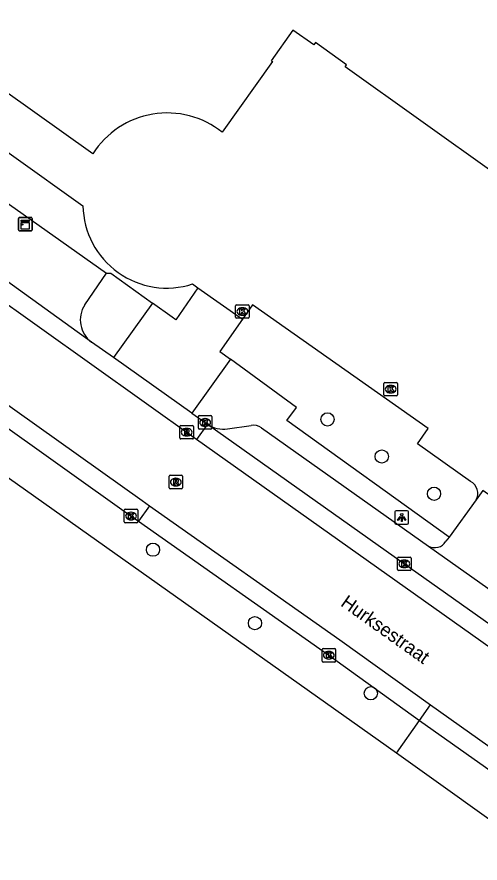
# Model space of a CAD drawing. Extents: x 157692 to 159670, y 381454 to 383289.
# Drawn here: x 158845.7 to 158879.9, y 382583.4 to 382646 of the extents above; entities that cross this region are included whole.
import ezdxf

# ---------------------------------------------------------------- set-up
doc = ezdxf.new("R2010")
doc.units = 0
for name, color, linetype in [('IMGEO_Boom', 7, 'Continuous'), ('IMGEO_Groenvoorziening', 7, 'Continuous'), ('IMGEO_Kast', 7, 'Continuous'), ('IMGEO_Kolk', 7, 'Continuous'), ('IMGEO_Lichtpunt', 7, 'Continuous'), ('IMGEO_Openbare_ruimte_label', 7, 'Continuous'), ('IMGEO_Pand', 7, 'Continuous'), ('IMGEO_Parkeervlak_open', 7, 'Continuous'), ('IMGEO_Rijbaan_lokaal_gesloten', 7, 'Continuous'), ('IMGEO_Rijbaan_lokaal_open', 7, 'Continuous'), ('IMGEO_Rioolput', 7, 'Continuous'), ('IMGEO_Voetpad_open', 7, 'Continuous')]:
    doc.layers.add(name, color=color, linetype=linetype)

msp = doc.modelspace()

# ---------------------------------------------------------------- linework, layer by layer
at = {"layer": 'IMGEO_Boom'}
for centre in [(158868.641, 382616.248), (158872.656, 382613.511), (158876.523, 382610.753), (158855.745, 382606.614), (158863.285, 382601.179), (158871.85, 382596)]:
    msp.add_circle(centre, 0.489, dxfattribs=at)
at = {"layer": 'IMGEO_Groenvoorziening'}
for points in [[(158817.813, 382652.434), (158822.823, 382650.335), (158829.198, 382646.946), (158840.336, 382639.343), (158850.568, 382632.045)], [(158858.675, 382626.262), (158858.855, 382626.134), (158859.067, 382625.984)], [(158879.213, 382611.652), (158875.296, 382614.432), (158876.096, 382615.568), (158863.098, 382624.728), (158862.352, 382623.66)]]:
    msp.add_lwpolyline(points, dxfattribs=at)
for centre, radius, start, end in [((158856.765, 382632.158), 6.198, 181.04601, 287.95087), ((158878.796, 382610.778), 0.968, 330.19696, 64.47738)]:
    msp.add_arc(centre, radius, start, end, dxfattribs=at)
at = {"layer": 'IMGEO_Kast'}
for p, q in [((158845.805, 382630.262), (158845.805, 382631.103)), ((158845.805, 382631.103), (158845.805, 382630.262)), ((158845.88, 382631.187), (158846.721, 382631.187)), ((158846.721, 382631.187), (158845.88, 382631.187)), ((158846.805, 382631.112), (158846.805, 382630.271)), ((158846.805, 382630.271), (158846.805, 382631.112)), ((158846.73, 382630.187), (158845.889, 382630.187)), ((158845.889, 382630.187), (158846.73, 382630.187))]:
    msp.add_line(p, q, dxfattribs=at)
for points in [[(158846, 382630.977), (158846.6, 382630.977), (158846.6, 382630.892), (158846, 382630.892), (158846, 382630.977)], [(158846, 382630.802), (158846.6, 382630.802), (158846.6, 382630.313), (158846, 382630.313), (158846, 382630.802)]]:
    msp.add_lwpolyline(points, dxfattribs=at)
msp.add_circle((158846.084, 382630.651), 0.0377, dxfattribs=at)
for centre, start, end in [((158845.883, 382631.109), 92.4484, 184.28452), ((158845.883, 382631.109), 92.4484, 184.28452), ((158846.727, 382631.109), 2.4484, 94.28452), ((158846.727, 382631.109), 2.4484, 94.28452), ((158845.883, 382630.265), 182.4484, 274.28452), ((158845.883, 382630.265), 182.4484, 274.28452), ((158846.727, 382630.265), 272.4484, 4.28452), ((158846.727, 382630.265), 272.4484, 4.28452)]:
    msp.add_arc(centre, 0.0779, start, end, dxfattribs=at)
at = {"layer": 'IMGEO_Kolk'}
for p, q in [((158861.855, 382623.8), (158861.855, 382624.652)), ((158861.93, 382624.726), (158862.782, 382624.726)), ((158862.856, 382624.652), (158862.856, 382623.8)), ((158862.343, 382624.506), (158862.368, 382624.506)), ((158862.782, 382623.726), (158861.93, 382623.726)), ((158862.366, 382623.946), (158862.341, 382623.946)), ((158872.896, 382618.983), (158873.748, 382618.983)), ((158872.821, 382618.057), (158872.821, 382618.909)), ((158873.309, 382618.763), (158873.334, 382618.763)), ((158873.822, 382618.909), (158873.822, 382618.057)), ((158873.748, 382617.983), (158872.896, 382617.983)), ((158873.332, 382618.203), (158873.307, 382618.203)), ((158859.173, 382616.526), (158860.025, 382616.526)), ((158859.098, 382615.6), (158859.098, 382616.452)), ((158859.586, 382616.306), (158859.611, 382616.306)), ((158860.099, 382616.452), (158860.099, 382615.6)), ((158860.025, 382615.526), (158859.173, 382615.526)), ((158859.609, 382615.746), (158859.584, 382615.746)), ((158853.698, 382609.603), (158854.55, 382609.603)), ((158853.623, 382608.677), (158853.623, 382609.529)), ((158854.111, 382609.383), (158854.136, 382609.383)), ((158854.624, 382609.529), (158854.624, 382608.677)), ((158854.55, 382608.603), (158853.698, 382608.603)), ((158854.134, 382608.823), (158854.109, 382608.823)), ((158873.829, 382605.144), (158873.829, 382605.996)), ((158873.904, 382606.07), (158874.756, 382606.07)), ((158874.317, 382605.85), (158874.342, 382605.85)), ((158874.83, 382605.996), (158874.83, 382605.144)), ((158874.34, 382605.29), (158874.315, 382605.29)), ((158874.756, 382605.07), (158873.904, 382605.07)), ((158868.247, 382598.381), (158868.247, 382599.233)), ((158868.322, 382599.307), (158869.174, 382599.307)), ((158868.735, 382599.087), (158868.76, 382599.087)), ((158869.248, 382599.233), (158869.248, 382598.381)), ((158868.758, 382598.527), (158868.733, 382598.527)), ((158869.174, 382598.307), (158868.322, 382598.307))]:
    msp.add_line(p, q, dxfattribs=at)
for points in [[(158861.855, 382623.8), (158861.855, 382624.652)], [(158861.93, 382624.726), (158862.782, 382624.726)], [(158862.856, 382624.652), (158862.856, 382623.8)], [(158862.176, 382624.426), (158862.299, 382624.426), (158862.299, 382624.275), (158862.429, 382624.426), (158862.593, 382624.426), (158862.447, 382624.275), (158862.6, 382624.026), (158862.448, 382624.026), (158862.363, 382624.19), (158862.299, 382624.123), (158862.299, 382624.026), (158862.176, 382624.026), (158862.176, 382624.426)], [(158862.782, 382623.726), (158861.93, 382623.726)], [(158872.896, 382618.983), (158873.748, 382618.983)], [(158872.821, 382618.057), (158872.821, 382618.909)], [(158873.142, 382618.683), (158873.265, 382618.683), (158873.265, 382618.532), (158873.395, 382618.683), (158873.559, 382618.683), (158873.413, 382618.532), (158873.566, 382618.283), (158873.414, 382618.283), (158873.329, 382618.447), (158873.265, 382618.38), (158873.265, 382618.283), (158873.142, 382618.283), (158873.142, 382618.683)], [(158873.822, 382618.909), (158873.822, 382618.057)], [(158873.748, 382617.983), (158872.896, 382617.983)], [(158859.173, 382616.526), (158860.025, 382616.526)], [(158859.098, 382615.6), (158859.098, 382616.452)], [(158859.419, 382616.226), (158859.542, 382616.226), (158859.542, 382616.075), (158859.672, 382616.226), (158859.836, 382616.226), (158859.69, 382616.075), (158859.843, 382615.826), (158859.691, 382615.826), (158859.606, 382615.99), (158859.542, 382615.923), (158859.542, 382615.826), (158859.419, 382615.826), (158859.419, 382616.226)], [(158860.099, 382616.452), (158860.099, 382615.6)], [(158860.025, 382615.526), (158859.173, 382615.526)], [(158853.698, 382609.603), (158854.55, 382609.603)], [(158853.623, 382608.677), (158853.623, 382609.529)], [(158853.944, 382609.303), (158854.067, 382609.303), (158854.067, 382609.152), (158854.197, 382609.303), (158854.361, 382609.303), (158854.215, 382609.152), (158854.368, 382608.903), (158854.216, 382608.903), (158854.131, 382609.067), (158854.067, 382609), (158854.067, 382608.903), (158853.944, 382608.903), (158853.944, 382609.303)], [(158854.624, 382609.529), (158854.624, 382608.677)], [(158854.55, 382608.603), (158853.698, 382608.603)], [(158873.829, 382605.144), (158873.829, 382605.996)], [(158873.904, 382606.07), (158874.756, 382606.07)], [(158874.83, 382605.996), (158874.83, 382605.144)], [(158874.15, 382605.77), (158874.273, 382605.77), (158874.273, 382605.619), (158874.403, 382605.77), (158874.567, 382605.77), (158874.421, 382605.619), (158874.574, 382605.37), (158874.422, 382605.37), (158874.337, 382605.534), (158874.273, 382605.467), (158874.273, 382605.37), (158874.15, 382605.37), (158874.15, 382605.77)], [(158874.756, 382605.07), (158873.904, 382605.07)], [(158868.247, 382598.381), (158868.247, 382599.233)], [(158868.322, 382599.307), (158869.174, 382599.307)], [(158868.568, 382599.007), (158868.691, 382599.007), (158868.691, 382598.856), (158868.821, 382599.007), (158868.985, 382599.007), (158868.839, 382598.856), (158868.992, 382598.607), (158868.84, 382598.607), (158868.755, 382598.771), (158868.691, 382598.704), (158868.691, 382598.607), (158868.568, 382598.607), (158868.568, 382599.007)], [(158869.248, 382599.233), (158869.248, 382598.381)], [(158869.174, 382598.307), (158868.322, 382598.307)]]:
    msp.add_lwpolyline(points, dxfattribs=at)
for centre, start, end in [((158861.932, 382624.65), 91.55205, 178.44795), ((158861.932, 382624.65), 91.55205, 178.44795), ((158862.78, 382624.65), 1.55205, 88.44795), ((158862.78, 382624.65), 1.55205, 88.44795), ((158861.932, 382623.802), 181.55205, 268.44795), ((158861.932, 382623.802), 181.55205, 268.44795), ((158862.78, 382623.802), 271.55205, 358.44795), ((158862.78, 382623.802), 271.55205, 358.44795), ((158872.898, 382618.907), 91.55205, 178.44795), ((158872.898, 382618.907), 91.55205, 178.44795), ((158873.746, 382618.907), 1.55205, 88.44795), ((158873.746, 382618.907), 1.55205, 88.44795), ((158872.898, 382618.059), 181.55205, 268.44795), ((158872.898, 382618.059), 181.55205, 268.44795), ((158873.746, 382618.059), 271.55205, 358.44795), ((158873.746, 382618.059), 271.55205, 358.44795), ((158859.175, 382616.45), 91.55205, 178.44795), ((158859.175, 382616.45), 91.55205, 178.44795), ((158860.023, 382616.45), 1.55205, 88.44795), ((158860.023, 382616.45), 1.55205, 88.44795), ((158859.175, 382615.602), 181.55205, 268.44795), ((158859.175, 382615.602), 181.55205, 268.44795), ((158860.023, 382615.602), 271.55205, 358.44795), ((158860.023, 382615.602), 271.55205, 358.44795), ((158853.7, 382609.527), 91.55205, 178.44795), ((158853.7, 382609.527), 91.55205, 178.44795), ((158854.548, 382609.527), 1.55205, 88.44795), ((158854.548, 382609.527), 1.55205, 88.44795), ((158853.7, 382608.679), 181.55205, 268.44795), ((158853.7, 382608.679), 181.55205, 268.44795), ((158854.548, 382608.679), 271.55205, 358.44795), ((158854.548, 382608.679), 271.55205, 358.44795), ((158873.906, 382605.994), 91.55205, 178.44795), ((158873.906, 382605.994), 91.55205, 178.44795), ((158874.754, 382605.994), 1.55205, 88.44795), ((158874.754, 382605.994), 1.55205, 88.44795), ((158873.906, 382605.146), 181.55205, 268.44795), ((158873.906, 382605.146), 181.55205, 268.44795), ((158874.754, 382605.146), 271.55205, 358.44795), ((158874.754, 382605.146), 271.55205, 358.44795), ((158868.324, 382599.231), 91.55205, 178.44795), ((158868.324, 382599.231), 91.55205, 178.44795), ((158869.172, 382599.231), 1.55205, 88.44795), ((158869.172, 382599.231), 1.55205, 88.44795), ((158868.324, 382598.383), 181.55205, 268.44795), ((158868.324, 382598.383), 181.55205, 268.44795), ((158869.172, 382598.383), 271.55205, 358.44795), ((158869.172, 382598.383), 271.55205, 358.44795)]:
    msp.add_arc(centre, 0.0765, start, end, dxfattribs=at)
for centre, major_axis, ratio, start_param, end_param in [((158862.342, 382624.226), (-0.387, 0.002), 0.722429, 4.712389, 7.853982), ((158862.367, 382624.226), (-0.39, 0.002), 0.717154, 1.570796, 4.712389), ((158873.308, 382618.483), (-0.387, 0.002), 0.722429, 4.712389, 7.853982), ((158873.333, 382618.483), (-0.39, 0.002), 0.717154, 1.570796, 4.712389), ((158859.585, 382616.026), (-0.387, 0.002), 0.722429, 4.712389, 7.853982), ((158859.61, 382616.026), (-0.39, 0.002), 0.717154, 1.570796, 4.712389), ((158854.11, 382609.103), (-0.387, 0.002), 0.722429, 4.712389, 7.853982), ((158854.135, 382609.103), (-0.39, 0.002), 0.717154, 1.570796, 4.712389), ((158874.316, 382605.57), (-0.387, 0.002), 0.722429, 4.712389, 7.853982), ((158874.341, 382605.57), (-0.39, 0.002), 0.717154, 1.570796, 4.712389), ((158868.734, 382598.807), (-0.387, 0.002), 0.722429, 4.712389, 7.853982), ((158868.759, 382598.807), (-0.39, 0.002), 0.717154, 1.570796, 4.712389)]:
    msp.add_ellipse(centre, major_axis=major_axis, ratio=ratio, start_param=start_param, end_param=end_param, dxfattribs=at)
at = {"layer": 'IMGEO_Lichtpunt'}
for p, q in [((158873.634, 382609.404), (158873.634, 382608.597)), ((158873.634, 382609.404), (158873.634, 382608.597)), ((158874.536, 382609.499), (158873.728, 382609.499)), ((158874.536, 382609.499), (158873.728, 382609.499)), ((158874.63, 382608.597), (158874.63, 382609.404)), ((158874.63, 382608.597), (158874.63, 382609.404)), ((158873.728, 382608.503), (158874.536, 382608.503)), ((158873.728, 382608.503), (158874.536, 382608.503))]:
    msp.add_line(p, q, dxfattribs=at)
for points in [[(158874.008, 382609.068), (158874.047, 382609.04), (158873.859, 382608.778), (158873.821, 382608.805), (158874.008, 382609.068)], [(158874.11, 382609.02), (158874.157, 382609.02), (158874.157, 382608.698), (158874.11, 382608.698), (158874.11, 382609.02)], [(158874.22, 382609.04), (158874.258, 382609.067), (158874.445, 382608.805), (158874.406, 382608.777), (158874.22, 382609.04)]]:
    msp.add_lwpolyline(points, dxfattribs=at)
msp.add_circle((158874.133, 382609.202), 0.0994, dxfattribs=at)
for centre, start, end in [((158873.728, 382609.404), 90, 180), ((158873.728, 382609.404), 90, 180), ((158874.536, 382609.404), 0, 90), ((158874.536, 382609.404), 0, 90), ((158873.728, 382608.597), 180, 270), ((158873.728, 382608.597), 180, 270), ((158874.536, 382608.597), 270, 0), ((158874.536, 382608.597), 270, 360)]:
    msp.add_arc(centre, 0.0946, start, end, dxfattribs=at)
at = {"layer": 'IMGEO_Pand'}
for points in [[(158851.295, 382635.885), (158815.94, 382661.097), (158818.842, 382665.17), (158848.797, 382707.217), (158850.287, 382706.155), (158881.605, 382750), (158886.758, 382757.214), (158896.862, 382750), (158900.058, 382747.718), (158899.895, 382747.468), (158935.872, 382721.831), (158918.268, 382697.089), (158928.688, 382689.687), (158894.831, 382642.033)], [(158894.831, 382642.033), (158894.974, 382641.894), (158889.641, 382634.407), (158886.74, 382630.334), (158869.942, 382642.308), (158870.056, 382642.479), (158867.76, 382644.118), (158867.629, 382643.941), (158866.08, 382645.03), (158864.475, 382642.759), (158864.57, 382642.704), (158860.865, 382637.488)]]:
    msp.add_lwpolyline(points, dxfattribs=at)
msp.add_arc((158856.8, 382632.387), 6.522, 51.44855, 147.56928, dxfattribs=at)
at = {"layer": 'IMGEO_Parkeervlak_open'}
msp.add_lwpolyline([(158829.096, 382643.49), (158833.383, 382640.454), (158852.305, 382627.052)], dxfattribs=at)
at = {"layer": 'IMGEO_Rijbaan_lokaal_gesloten'}
for points in [[(158851.203, 382621.952), (158844.28, 382626.951), (158830.564, 382636.609)], [(158858.97, 382614.751), (158843.467, 382625.811), (158829.736, 382635.48)], [(158826.203, 382630.662), (158839.343, 382621.352), (158854.934, 382610.247), (158855.479, 382609.864)], [(158825.375, 382629.533), (158838.532, 382620.211), (158854.125, 382609.104), (158854.665, 382608.724)], [(158852.813, 382620.829), (158851.203, 382621.952)], [(158858.619, 382616.71), (158852.813, 382620.829)], [(158858.619, 382616.71), (158859.599, 382616.026), (158859.78, 382615.893)], [(158859.78, 382615.893), (158858.97, 382614.751)], [(158859.78, 382615.893), (158874.33, 382605.57), (158875.774, 382604.548), (158883.958, 382598.757), (158891.071, 382593.723), (158901.219, 382586.503), (158906.81, 382582.525), (158915.236, 382576.539), (158924.73, 382569.794), (158941.367, 382557.941), (158948.158, 382553.099), (158954.148, 382548.827), (158959.843, 382544.766), (158974.147, 382534.627), (158992.367, 382521.662), (159000, 382516.238), (159005.544, 382512.298), (159007.749, 382510.731)], [(159006.936, 382509.591), (159004.733, 382511.157), (158999.189, 382515.097), (158991.556, 382520.521), (158973.336, 382533.486), (158959.032, 382543.625), (158953.336, 382547.687), (158947.181, 382552.076), (158940.554, 382556.801), (158923.918, 382568.653), (158914.659, 382575.232), (158905.999, 382581.384), (158858.97, 382614.751)], [(158855.479, 382609.864), (158854.665, 382608.724)], [(158855.479, 382609.864), (158869.561, 382599.949), (158876.261, 382595.131)], [(158854.665, 382608.724), (158868.749, 382598.808), (158875.448, 382593.992)], [(158875.448, 382593.992), (158876.261, 382595.131)], [(158876.261, 382595.131), (158887.025, 382587.502), (158893.884, 382582.599)], [(158875.448, 382593.992), (158886.213, 382586.361), (158893.071, 382581.459)]]:
    msp.add_lwpolyline(points, dxfattribs=at)
at = {"layer": 'IMGEO_Rijbaan_lokaal_open'}
for points in [[(158886.581, 382602.363), (158888.489, 382605.069), (158880.139, 382610.995), (158879.636, 382610.297)], [(158879.636, 382610.297), (158877.648, 382607.542)], [(158877.648, 382607.542), (158877.397, 382607.236)], [(158876.102, 382606.882), (158885.89, 382599.949)]]:
    msp.add_lwpolyline(points, dxfattribs=at)
msp.add_arc((158876.566, 382607.73), 0.966, 241.29926, 329.27835, dxfattribs=at)
at = {"layer": 'IMGEO_Rioolput'}
for p, q in [((158857.733, 382614.876), (158857.733, 382615.728)), ((158857.808, 382615.802), (158858.66, 382615.802)), ((158858.221, 382615.582), (158858.246, 382615.582)), ((158858.734, 382615.728), (158858.734, 382614.876)), ((158858.66, 382614.802), (158857.808, 382614.802)), ((158858.244, 382615.022), (158858.219, 382615.022)), ((158857.007, 382612.117), (158857.859, 382612.117)), ((158856.932, 382611.191), (158856.932, 382612.043)), ((158857.42, 382611.897), (158857.445, 382611.897)), ((158857.933, 382612.043), (158857.933, 382611.191)), ((158857.859, 382611.117), (158857.007, 382611.117)), ((158857.443, 382611.337), (158857.418, 382611.337))]:
    msp.add_line(p, q, dxfattribs=at)
for points in [[(158857.733, 382614.876), (158857.733, 382615.728)], [(158857.808, 382615.802), (158858.66, 382615.802)], [(158858.322, 382615.5), (158858.07, 382615.502), (158858.07, 382615.102)], [(158858.07, 382615.102), (158858.194, 382615.102), (158858.194, 382615.264), (158858.205, 382615.264)], [(158858.248, 382615.421), (158858.194, 382615.421), (158858.194, 382615.34)], [(158858.194, 382615.34), (158858.246, 382615.34)], [(158858.252, 382615.235), (158858.323, 382615.102), (158858.463, 382615.102), (158858.398, 382615.228)], [(158858.734, 382615.728), (158858.734, 382614.876)], [(158858.66, 382614.802), (158857.808, 382614.802)], [(158857.007, 382612.117), (158857.859, 382612.117)], [(158856.932, 382611.191), (158856.932, 382612.043)], [(158857.521, 382611.815), (158857.269, 382611.817), (158857.269, 382611.417)], [(158857.269, 382611.417), (158857.393, 382611.417), (158857.393, 382611.579), (158857.404, 382611.579)], [(158857.447, 382611.736), (158857.393, 382611.736), (158857.393, 382611.655)], [(158857.393, 382611.655), (158857.445, 382611.655)], [(158857.451, 382611.55), (158857.522, 382611.417), (158857.662, 382611.417), (158857.597, 382611.543)], [(158857.933, 382612.043), (158857.933, 382611.191)], [(158857.859, 382611.117), (158857.007, 382611.117)]]:
    msp.add_lwpolyline(points, dxfattribs=at)
for centre, radius, start, end in [((158857.81, 382615.726), 0.0765, 91.55205, 178.44795), ((158857.81, 382615.726), 0.0765, 91.55205, 178.44795), ((158858.204, 382615.211), 0.0533, 26.02933, 88.69889), ((158858.23, 382615.529), 0.19, 274.7715, 282.96867), ((158858.254, 382615.325), 0.0964, 77.00612, 93.18647), ((158858.268, 382615.382), 0.0378, 276.66336, 79.67722), ((158858.321, 382615.39), 0.109, 350.36119, 89.41601), ((158858.319, 382615.39), 0.112, 277.58423, 350.98172), ((158858.303, 382615.175), 0.108, 29.51342, 73.79051), ((158858.658, 382615.726), 0.0765, 1.55205, 88.44795), ((158858.658, 382615.726), 0.0765, 1.55205, 88.44795), ((158857.81, 382614.878), 0.0765, 181.55205, 268.44795), ((158857.81, 382614.878), 0.0765, 181.55205, 268.44795), ((158858.658, 382614.878), 0.0765, 271.55205, 358.44795), ((158858.658, 382614.878), 0.0765, 271.55205, 358.44795), ((158857.009, 382612.041), 0.0765, 91.55205, 178.44795), ((158857.009, 382612.041), 0.0765, 91.55205, 178.44795), ((158857.857, 382612.041), 0.0765, 1.55205, 88.44795), ((158857.857, 382612.041), 0.0765, 1.55205, 88.44795), ((158857.403, 382611.526), 0.0533, 26.02933, 88.69889), ((158857.429, 382611.844), 0.19, 274.7715, 282.96867), ((158857.453, 382611.64), 0.0964, 77.00612, 93.18647), ((158857.467, 382611.697), 0.0378, 276.66336, 79.67722), ((158857.52, 382611.705), 0.109, 350.36119, 89.41601), ((158857.518, 382611.705), 0.112, 277.58423, 350.98172), ((158857.502, 382611.49), 0.108, 29.51342, 73.79051), ((158857.009, 382611.193), 0.0765, 181.55205, 268.44795), ((158857.009, 382611.193), 0.0765, 181.55205, 268.44795), ((158857.857, 382611.193), 0.0765, 271.55205, 358.44795), ((158857.857, 382611.193), 0.0765, 271.55205, 358.44795)]:
    msp.add_arc(centre, radius, start, end, dxfattribs=at)
for centre, major_axis, ratio, start_param, end_param in [((158858.22, 382615.302), (-0.387, 0.002), 0.722429, 4.712389, 7.853982), ((158858.245, 382615.302), (-0.39, 0.002), 0.717154, 1.570796, 4.712389), ((158857.419, 382611.617), (-0.387, 0.002), 0.722429, 4.712389, 7.853982), ((158857.444, 382611.617), (-0.39, 0.002), 0.717154, 1.570796, 4.712389)]:
    msp.add_ellipse(centre, major_axis=major_axis, ratio=ratio, start_param=start_param, end_param=end_param, dxfattribs=at)
at = {"layer": 'IMGEO_Voetpad_open'}
for points in [[(158873.747, 382591.565), (158821.576, 382628.531)], [(158850.701, 382624.718), (158852.305, 382627.052)], [(158852.305, 382627.052), (158852.616, 382627.067), (158855.715, 382624.856)], [(158859.067, 382625.984), (158857.439, 382623.61), (158857.174, 382623.802), (158855.715, 382624.856)], [(158859.067, 382625.984), (158862.352, 382623.66)], [(158855.715, 382624.856), (158852.813, 382620.829)], [(158862.352, 382623.66), (158860.682, 382621.269), (158861.48, 382620.695)], [(158861.48, 382620.695), (158858.619, 382616.71)], [(158877.648, 382607.542), (158865.648, 382616.157), (158866.357, 382617.139), (158861.48, 382620.695)], [(158861.262, 382615.541), (158863.014, 382615.794)], [(158863.757, 382615.618), (158876.102, 382606.882)], [(158873.747, 382591.565), (158875.448, 382593.992)], [(158891.352, 382579.085), (158890.89, 382578.255), (158883.322, 382583.701), (158883.51, 382584.587), (158873.747, 382591.565)]]:
    msp.add_lwpolyline(points, dxfattribs=at)
for centre, radius, start, end in [((158852.427, 382623.603), 2.055, 147.1308, 233.44244), ((158860.967, 382617.595), 2.075, 235.10802, 278.16971), ((158863.198, 382614.916), 0.897, 51.49592, 101.85118)]:
    msp.add_arc(centre, radius, start, end, dxfattribs=at)

# ---------------------------------------------------------------- texts
at = {"layer": 'IMGEO_Openbare_ruimte_label'}
msp.add_text('Hurksestraat', height=1, rotation=324.60889, dxfattribs=at).set_placement((158869.552, 382602.513))

doc.saveas('drawing.dxf')
